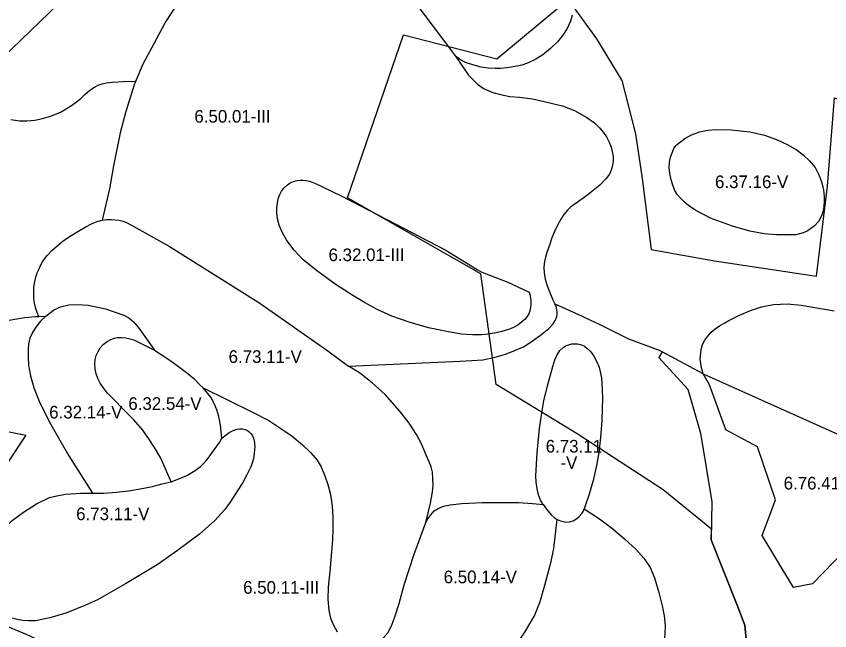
# Model space of a CAD drawing. Extents: x -555156 to -540209, y -1046851 to -1035695.
# Drawn here: x -543756 to -543112, y -1042439 to -1041952 of the extents above; entities that cross this region are included whole.
import ezdxf

# ---------------------------------------------------------------- set-up
doc = ezdxf.new("R2010")
doc.units = 0
for name, color, linetype in [('Vrstva 27', 7, 'Continuous'), ('Vrstva 28', 7, 'Continuous'), ('Vrstva 29', 7, 'Continuous')]:
    doc.layers.add(name, color=color, linetype=linetype)

msp = doc.modelspace()

# ---------------------------------------------------------------- linework, layer by layer
at = {"layer": 'Vrstva 28'}
for points in [[(-543661.16, -1042003.56), (-543654.93, -1041989.26), (-543646.67, -1041973.78), (-543637.98, -1041957.46), (-543626.17, -1041939.58), (-543615.15, -1041925.16), (-543606.25, -1041914.77), (-543599.26, -1041907.98), (-543590.36, -1041900.77), (-543579.76, -1041893.56), (-543571.71, -1041889.32), (-543562.81, -1041886.14), (-543553.69, -1041884.66), (-543543.31, -1041884.02), (-543533.35, -1041884.44)], [(-543533.35, -1041884.44), (-543521.27, -1041885.93), (-543510.46, -1041888.68), (-543496.68, -1041893.77), (-543483.12, -1041900.14), (-543470.82, -1041908.62), (-543458.74, -1041919.22), (-543443.48, -1041936.61), (-543408.19, -1041983.86)], [(-543315.68, -1041951.32), (-543317.13, -1041956.05), (-543319.8, -1041961.74), (-543323.07, -1041967.08), (-543327.43, -1041972.53), (-543332.87, -1041977.74), (-543339.05, -1041982.71), (-543344.5, -1041986.1), (-543351.16, -1041989.37), (-543355.64, -1041990.95), (-543362.43, -1041992.28), (-543367.39, -1041993.04), (-543372.51, -1041993.46), (-543376.66, -1041993.53), (-543382.34, -1041993.25), (-543387.87, -1041992.42), (-543394.45, -1041990.62), (-543400.19, -1041988.68), (-543404.14, -1041986.74), (-543408.19, -1041983.86)], [(-543408.19, -1041983.86), (-543397.78, -1041998.95), (-543390.63, -1042006.04), (-543385.31, -1042009.55), (-543378.4, -1042012.58), (-543372.47, -1042014.16), (-543364.96, -1042015.73), (-543357.33, -1042016.34), (-543347.04, -1042017.55), (-543336.74, -1042019.85), (-543323.42, -1042023.13), (-543313.97, -1042026.88), (-543304.04, -1042032.33), (-543298.09, -1042036.63), (-543294.11, -1042040.44), (-543290.93, -1042044.11), (-543288.51, -1042047.71), (-543286.36, -1042051.93), (-543284.84, -1042055.74), (-543283.94, -1042059.34), (-543283.39, -1042062.94), (-543283.39, -1042066.54), (-543283.73, -1042070.35), (-543284.77, -1042074.16), (-543286.16, -1042077.23), (-543288.72, -1042080.62), (-543293.77, -1042085.95), (-543304.29, -1042094.26), (-543316.96, -1042103.26), (-543319.49, -1042105.67), (-543322.32, -1042109.13), (-543324.68, -1042112.87), (-543327.31, -1042117.51), (-543329.73, -1042122.63), (-543331.73, -1042127.75), (-543333.4, -1042132.74), (-543335.82, -1042139.39), (-543336.84, -1042142.88), (-543337.6, -1042146.48), (-543338.02, -1042150.91), (-543337.95, -1042155.41), (-543337.12, -1042160.26), (-543335.52, -1042165.66), (-543332.88, -1042172.17), (-543330.94, -1042176.67), (-543329.36, -1042179.94)], [(-543760.04, -1042033.94), (-543753.26, -1042034.91), (-543747.32, -1042034.91), (-543741.15, -1042034.43), (-543734.97, -1042033.21), (-543727.83, -1042031.03), (-543720.8, -1042028.13), (-543716.32, -1042025.46), (-543711.96, -1042022.91), (-543708.03, -1042019.97), (-543704.64, -1042017.27), (-543701.6, -1042014.22), (-543699.45, -1042012.35), (-543696.61, -1042010.07), (-543693.78, -1042008.33), (-543690.87, -1042006.74), (-543687.89, -1042005.57), (-543684.23, -1042004.8), (-543679.59, -1042004.25), (-543670.8, -1042003.97), (-543661.16, -1042003.56)], [(-543661.16, -1042003.56), (-543662.14, -1042005.8), (-543669.13, -1042027.65), (-543673.58, -1042044.4), (-543678.67, -1042070.69), (-543682.06, -1042088.72), (-543687.78, -1042113.61)], [(-543145.04, -1042125.4), (-543154, -1042125.4), (-543163.81, -1042124.43), (-543174.95, -1042122.49), (-543188.88, -1042118.49), (-543206.2, -1042111.95), (-543217.83, -1042105.89), (-543223.64, -1042102.14), (-543227.15, -1042099.25), (-543229.78, -1042096.41), (-543232.48, -1042093.23), (-543234.35, -1042090.18), (-543235.87, -1042086.72), (-543237.26, -1042081.73), (-543238.43, -1042076.61), (-543238.85, -1042072.04), (-543238.71, -1042067.61), (-543237.95, -1042063.66), (-543236.64, -1042060.34), (-543235.11, -1042056.8), (-543233.66, -1042054.59), (-543232.24, -1042053.42), (-543226.54, -1042048.94), (-543221.22, -1042046.03), (-543215.04, -1042043.61), (-543208.38, -1042042.28), (-543201.23, -1042041.79), (-543189.73, -1042042.03)], [(-543189.73, -1042042.03), (-543174.95, -1042043.73), (-543163.57, -1042046.4), (-543154, -1042049.67), (-543145.52, -1042053.79), (-543138.5, -1042057.67), (-543132.81, -1042061.79), (-543127.84, -1042066.63), (-543123.36, -1042071.96), (-543120.21, -1042078.39), (-543118.15, -1042084.2), (-543116.82, -1042089.53), (-543116.22, -1042094.87), (-543116.22, -1042099.47), (-543116.82, -1042105.29), (-543118.03, -1042109.77), (-543120.7, -1042114.62), (-543123.85, -1042118.25), (-543129.17, -1042122.01), (-543132.81, -1042123.7), (-543138.74, -1042125.16), (-543145.04, -1042125.4)], [(-543526.23, -1042082.22), (-543523.7, -1042082.78), (-543521.65, -1042083.49), (-543518.92, -1042084.68), (-543514.01, -1042087.07), (-543498.1, -1042094.62), (-543455.82, -1042116.61), (-543416.16, -1042137.24), (-543390.95, -1042152.78), (-543387.19, -1042154.76), (-543366.66, -1042162.87), (-543349.78, -1042170.59), (-543349.26, -1042172.4), (-543348.82, -1042175.06), (-543348.54, -1042177.71), (-543348.5, -1042180.2), (-543348.78, -1042182.77), (-543349.26, -1042185.38), (-543350.09, -1042187.84), (-543351.43, -1042190.05), (-543353.25, -1042192.23), (-543355.46, -1042194.28), (-543358.77, -1042196.82), (-543362.09, -1042198.69), (-543366.24, -1042200.21), (-543371.43, -1042201.87), (-543377.24, -1042203.19), (-543382.36, -1042204.02), (-543387.42, -1042204.43), (-543394.54, -1042204.36), (-543403.26, -1042203.88), (-543413.56, -1042202.06), (-543429.42, -1042198.79), (-543444.68, -1042194.43), (-543458.37, -1042189.58), (-543470.12, -1042184.37), (-543480.05, -1042178.92), (-543489.4, -1042173.31), (-543502.48, -1042164.95), (-543517.98, -1042153.44), (-543528.88, -1042144.72), (-543535.91, -1042137.33), (-543541.63, -1042129.74), (-543545.37, -1042123.17), (-543547.58, -1042117.7), (-543548.97, -1042112.57), (-543549.45, -1042108.14), (-543549.45, -1042103.85), (-543549.04, -1042099.9), (-543548.14, -1042095.91), (-543547.07, -1042093.22), (-543545.81, -1042090.77), (-543543.91, -1042088.44), (-543541.18, -1042085.79), (-543538.85, -1042084.12), (-543536.2, -1042082.98), (-543533.43, -1042082.26), (-543530.82, -1042082.03)], [(-543530.82, -1042082.03), (-543528.61, -1042081.99), (-543526.23, -1042082.22)], [(-543737.89, -1042189.87), (-543739.16, -1042186.89), (-543740.47, -1042182.81), (-543741.44, -1042179.28), (-543741.86, -1042175.33), (-543741.99, -1042170.14), (-543741.79, -1042166.67), (-543741.16, -1042162.12), (-543740.25, -1042158.72), (-543739.14, -1042155.47), (-543738.03, -1042152.66), (-543736.65, -1042149.5), (-543735.07, -1042146.73), (-543733.13, -1042143.92), (-543731.24, -1042141.65), (-543727.5, -1042137.57), (-543724.25, -1042134.66), (-543719.89, -1042131.2), (-543716.01, -1042128.22), (-543711.03, -1042124.9), (-543705.84, -1042121.78), (-543700.79, -1042118.87), (-543696.22, -1042116.52), (-543691.65, -1042114.72), (-543687.78, -1042113.61)], [(-543687.78, -1042113.61), (-543684.18, -1042113.06), (-543680.72, -1042113.06), (-543677.4, -1042113.26)], [(-543677.4, -1042113.26), (-543674.7, -1042113.54), (-543671.17, -1042114.51), (-543667.93, -1042115.75), (-543635.29, -1042133.98), (-543563.87, -1042178.94), (-543509.01, -1042217.06), (-543492.66, -1042229.18)], [(-543732.44, -1042189.79), (-543726.39, -1042185.06), (-543720.82, -1042182.4), (-543714.03, -1042180.7), (-543707.13, -1042180.34), (-543698.9, -1042180.94)], [(-543698.9, -1042180.94), (-543685.09, -1042183.97), (-543670.56, -1042188.82), (-543666.79, -1042191.06), (-543663.05, -1042194.24), (-543659.31, -1042198.4), (-543653.92, -1042205.81), (-543646.3, -1042216.54)], [(-543492.66, -1042229.18), (-543404.36, -1042225.21), (-543395.23, -1042224.86), (-543386.37, -1042224.31), (-543376.61, -1042222.23), (-543369.41, -1042219.95), (-543362.29, -1042217.39), (-543353.71, -1042213.72), (-543346.3, -1042208.73), (-543340.7, -1042204.78), (-543334.12, -1042199.52), (-543330.82, -1042195.84), (-543329.24, -1042193.11), (-543328.49, -1042191.41), (-543327.93, -1042189.83), (-543327.7, -1042188.15), (-543327.7, -1042186.45), (-543327.85, -1042184.63), (-543328.13, -1042183.01), (-543328.68, -1042181.35), (-543329.36, -1042179.94)], [(-543329.36, -1042179.94), (-543308.42, -1042189.52)], [(-543211.97, -1042235.36), (-543212.56, -1042233.35), (-543213.39, -1042230.66), (-543213.99, -1042227.16), (-543214.27, -1042223.69), (-543213.99, -1042219.05), (-543213.5, -1042216.08), (-543212.47, -1042212.13), (-543210.67, -1042208.67), (-543208.24, -1042205.48), (-543205.68, -1042202.37), (-543202.5, -1042199.67), (-543199.18, -1042197.38), (-543194.96, -1042194.89), (-543191.67, -1042193.06), (-543183.37, -1042188.91), (-543174.47, -1042185.1), (-543165.78, -1042182.34), (-543156.45, -1042180.43), (-543145.22, -1042180.01), (-543134.41, -1042180.86)], [(-543134.41, -1042180.86), (-543108.33, -1042185.51)], [(-543308.42, -1042189.52), (-543306.33, -1042190.48), (-543297.84, -1042194.36), (-543294.27, -1042196.13), (-543271.24, -1042207.61), (-543246.95, -1042216.7), (-543244.59, -1042217.88)], [(-543763.08, -1042193.18), (-543755.21, -1042191.73), (-543748.91, -1042190.76), (-543740.56, -1042189.91), (-543737.89, -1042189.87)], [(-543736.5, -1042193.59), (-543738.65, -1042196.23), (-543740.86, -1042199.27), (-543742.87, -1042202.67), (-543744.95, -1042207.17), (-543746.12, -1042211.81), (-543746.47, -1042216.17), (-543746.47, -1042221.98), (-543745.98, -1042228.42), (-543744.6, -1042237.01), (-543741.88, -1042246.33), (-543737.15, -1042258.33), (-543728.43, -1042275.41), (-543714.26, -1042300.25), (-543695.4, -1042329.79)], [(-543737.89, -1042189.87), (-543732.44, -1042189.79)], [(-543732.44, -1042189.79), (-543736.5, -1042193.59)], [(-543633.27, -1042320.83), (-543641.38, -1042302.04), (-543646.23, -1042293.67), (-543650.72, -1042286.81), (-543655.57, -1042280.03), (-543662.77, -1042271.79), (-543670.09, -1042264.49), (-543679.71, -1042254.52), (-543683.52, -1042250.57), (-543686.98, -1042246.28), (-543689.4, -1042242.68), (-543691.27, -1042238.94), (-543692.45, -1042235.34), (-543693.28, -1042231.39), (-543693.69, -1042227.65), (-543693.34, -1042224.12), (-543692.58, -1042220.8), (-543691.06, -1042217.61), (-543689.4, -1042214.84), (-543686.91, -1042212.14), (-543683.86, -1042209.79), (-543681.37, -1042208.4), (-543678.33, -1042207.23), (-543675.56, -1042206.54), (-543672.31, -1042206.47), (-543668.99, -1042206.81)], [(-543668.99, -1042206.81), (-543665.8, -1042207.57), (-543662.76, -1042208.54), (-543658.47, -1042210.55), (-543653.62, -1042212.97), (-543646.3, -1042216.54)], [(-543338.76, -1042338.77), (-543340.69, -1042335.37), (-543342.27, -1042331.25), (-543343.36, -1042326.41), (-543344.21, -1042321.2), (-543344.58, -1042316.11), (-543343.49, -1042297.82), (-543341.55, -1042278.67), (-543339.85, -1042266.19), (-543338.23, -1042256.81), (-543335.19, -1042244.9), (-543331.03, -1042229.52), (-543329.44, -1042224.19), (-543327.85, -1042220.73), (-543325.36, -1042216.92), (-543322.87, -1042214.5), (-543320.52, -1042213.04), (-543318.51, -1042212.28), (-543315.88, -1042211.66), (-543313.6, -1042211.52), (-543311.45, -1042211.59)], [(-543311.45, -1042211.59), (-543308.34, -1042212.35), (-543305.91, -1042213.53), (-543303.91, -1042215.19), (-543301.42, -1042217.48), (-543298.72, -1042220.87), (-543296.23, -1042225.72), (-543294.43, -1042230.15), (-543293.18, -1042234.92), (-543292.49, -1042238.8), (-543292.19, -1042242.63), (-543291.83, -1042254.26), (-543292.32, -1042272.2), (-543293.16, -1042285.89), (-543294.5, -1042297.64), (-543296.43, -1042307.94), (-543298.98, -1042319.7), (-543302.37, -1042330.6), (-543306.34, -1042342.17)], [(-543646.3, -1042216.54), (-543634.28, -1042224.54), (-543627.36, -1042229.67), (-543620.92, -1042234.37), (-543615.25, -1042239.15), (-543610.33, -1042244), (-543607.89, -1042246.43)], [(-543244.59, -1042217.88), (-543247.14, -1042222.41), (-543224.11, -1042247.37), (-543214.05, -1042282.33), (-543205.04, -1042336.81), (-543205.6, -1042366.71), (-543185.21, -1042418.55), (-543178.94, -1042434.51), (-543177.97, -1042445.51), (-543180.87, -1042470.03), (-543175.77, -1042470.5), (-543183.08, -1042495.73), (-543185.4, -1042500.78), (-543188.89, -1042500.08), (-543198.36, -1042525.01), (-543213.09, -1042545.98), (-543228.37, -1042561.85), (-543229.71, -1042564.4), (-543237.68, -1042579.56), (-543221.29, -1042590.89)], [(-543211.97, -1042235.36), (-543244.59, -1042217.88)], [(-543431.47, -1042353.05), (-543427.75, -1042337.7), (-543427.06, -1042333.41), (-543426.23, -1042328.77), (-543425.82, -1042323.44), (-543425.89, -1042317.97), (-543426.37, -1042313.12), (-543427.41, -1042309.11), (-543429.21, -1042304.6), (-543431.08, -1042300.24), (-543433.08, -1042295.33), (-543435.23, -1042290.27), (-543439.01, -1042283.46), (-543444.7, -1042274.5), (-543452.33, -1042264.56), (-543463.72, -1042251.6), (-543474.01, -1042242.39), (-543484.19, -1042234.63), (-543492.66, -1042229.18)], [(-543028.48, -1042317.84), (-543040.73, -1042330.31), (-543051.61, -1042343.83), (-543073.88, -1042355.42), (-543090.71, -1042357.86), (-543094.07, -1042367.08), (-543099.86, -1042375.17), (-543125.43, -1042401.77), (-543140.44, -1042404.67), (-543165.41, -1042363.31), (-543154.81, -1042335.03), (-543169.11, -1042293.13), (-543194.16, -1042279.71), (-543207.13, -1042243.97), (-543211.97, -1042235.36)], [(-543211.97, -1042235.36), (-543028.48, -1042317.84)], [(-543593.05, -1042286.39), (-543594.02, -1042276.09), (-543595.48, -1042269.18), (-543597.05, -1042263.73), (-543598.99, -1042258.76), (-543601.65, -1042253.91), (-543607.89, -1042246.43)], [(-543607.89, -1042246.43), (-543569.21, -1042265.55)], [(-543569.21, -1042265.55), (-543555.77, -1042272.34), (-543543.29, -1042280.82), (-543537.36, -1042284.82), (-543529.12, -1042291.48), (-543522.83, -1042297.66), (-543517.62, -1042303.84), (-543514.47, -1042309.05), (-543511.56, -1042316.2), (-543509.26, -1042322.86), (-543507.08, -1042330.86), (-543505.63, -1042340.19), (-543505.15, -1042348.55), (-543505.15, -1042357.76), (-543505.5, -1042366.86), (-543507.56, -1042391.83), (-543508.89, -1042404.31), (-543509.13, -1042413.88), (-543508.41, -1042422.73), (-543507.08, -1042428.9), (-543505.02, -1042433.99), (-543501.83, -1042439.72)], [(-543574.64, -1042279.39), (-543572.78, -1042280.19), (-543571.4, -1042281.29), (-543569.82, -1042282.84), (-543568.79, -1042284.54), (-543568.08, -1042286.36), (-543567.49, -1042288.38), (-543567.29, -1042290.2), (-543567.01, -1042293.01), (-543567.05, -1042295.26), (-543567.38, -1042298.78), (-543568.08, -1042302.38), (-543568.91, -1042305.98), (-543570.08, -1042309.1), (-543573.13, -1042315.4), (-543576.31, -1042321.49), (-543580.26, -1042327.58), (-543586.47, -1042337.07), (-543590.71, -1042342.77), (-543598.7, -1042351.49), (-543610.81, -1042362.4), (-543628.01, -1042375.36), (-543644.36, -1042386.63), (-543669.31, -1042401.78), (-543691.47, -1042414.26), (-543700.99, -1042418.62), (-543716.49, -1042424.8), (-543729.32, -1042428.56), (-543740.59, -1042430.98), (-543746.09, -1042431.07), (-543750.93, -1042430.79), (-543755.09, -1042430.03), (-543758.82, -1042428.92)], [(-543593.05, -1042286.39), (-543589.51, -1042283.55), (-543587.26, -1042281.93), (-543585, -1042280.78), (-543582.75, -1042279.79), (-543580.77, -1042279.2), (-543578.72, -1042278.88), (-543576.7, -1042278.88), (-543574.64, -1042279.39)], [(-543633.27, -1042320.83), (-543625.76, -1042318.04), (-543620.19, -1042315.49), (-543614.02, -1042311.86), (-543610.02, -1042308.83), (-543606.02, -1042304.83), (-543603.99, -1042302.2), (-543601.15, -1042298.32), (-543597.07, -1042292.65), (-543594.99, -1042289.74), (-543593.05, -1042286.39)], [(-543695.4, -1042329.79), (-543686.44, -1042329.79), (-543676.63, -1042329.19), (-543666.94, -1042328.1), (-543657.62, -1042326.52), (-543647.93, -1042324.46), (-543640.3, -1042322.52), (-543633.27, -1042320.83)], [(-543766.5, -1042425.67), (-543770.1, -1042423.18), (-543773.22, -1042420.48), (-543776.82, -1042416.74), (-543779.24, -1042412.79), (-543780.35, -1042409.74), (-543781.94, -1042403.72), (-543782.7, -1042398.6), (-543782.49, -1042393.54), (-543781.53, -1042386.85), (-543780.2, -1042381.52), (-543778.14, -1042376.55), (-543774.14, -1042370.25), (-543769.18, -1042362.37), (-543764.33, -1042356.56), (-543759, -1042351.47), (-543750.16, -1042344.8), (-543739.87, -1042338.38), (-543729.33, -1042333.41), (-543723.62, -1042331.97), (-543716.84, -1042330.76), (-543704.6, -1042329.79), (-543695.4, -1042329.79)], [(-543431.47, -1042353.05), (-543429.96, -1042350.1), (-543427.66, -1042346.95), (-543424.87, -1042343.93), (-543421.72, -1042341.87), (-543417.61, -1042340.17), (-543412.4, -1042339.08), (-543402.95, -1042338.11), (-543386.84, -1042337.14), (-543371.46, -1042337.14), (-543358.26, -1042337.26)], [(-543358.26, -1042337.26), (-543347.12, -1042337.99), (-543338.76, -1042338.77)], [(-543338.76, -1042338.77), (-543335.97, -1042342.64), (-543332.34, -1042346.88), (-543329.84, -1042349.09), (-543327.47, -1042350.59)], [(-543327.47, -1042350.59), (-543324.94, -1042351.86), (-543320.83, -1042352.93), (-543317.9, -1042352.65), (-543314.86, -1042351.7), (-543312.13, -1042350.04), (-543310.11, -1042348.34), (-543308.17, -1042346), (-543306.87, -1042344.1), (-543306.34, -1042342.17)], [(-543306.34, -1042342.17), (-543294.11, -1042350.17)], [(-543294.11, -1042350.17), (-543283.46, -1042358.04), (-543274.13, -1042366.28), (-543265.41, -1042374.16), (-543258.87, -1042381.31), (-543253.91, -1042388.7), (-543250.42, -1042397.03), (-543247.03, -1042408.54), (-543244.37, -1042419.08), (-543242.92, -1042427.08), (-543242.19, -1042434.59), (-543242.31, -1042441.62), (-543243.28, -1042447.92), (-543244.37, -1042453.25), (-543245.82, -1042459.67), (-543247.4, -1042463.79), (-543249.7, -1042468.64), (-543252.85, -1042474.09), (-543256.72, -1042479.3), (-543261.32, -1042484.51), (-543269.07, -1042492.79), (-543289.89, -1042513.14), (-543367.72, -1042592.26)], [(-543470.32, -1042448.88), (-543465.5, -1042444.9), (-543461.62, -1042440.42), (-543458.59, -1042434.48), (-543455.81, -1042426.97), (-543452.66, -1042417.15), (-543448.66, -1042402.37), (-543440.79, -1042378.14), (-543431.47, -1042353.05)], [(-543370.54, -1042466.34), (-543360.25, -1042450.83), (-543353.1, -1042439.81), (-543345.49, -1042427), (-543341.01, -1042415.73), (-543337.38, -1042402.77), (-543332.29, -1042383.98), (-543330.23, -1042373.8), (-543327.47, -1042350.59)]]:
    msp.add_lwpolyline(points, dxfattribs=at)
at = {"layer": 'Vrstva 29'}
for points in [[(-543060.307008, -1042033.329996), (-543036.606999, -1042000.406997), (-543035.205002, -1041969.552007), (-543047.345004, -1041961.404005), (-543112.527992, -1041935.279008), (-543197.320006, -1041897.844005), (-543306.637991, -1041841.744998), (-543312.228998, -1041905.962998), (-543315.093996, -1041944.183994), (-543296.347991, -1041969.943005), (-543276.502999, -1042002.945003), (-543265.462002, -1042045.301004), (-543260.400007, -1042080.712001), (-543253.232999, -1042136.973997), (-543203.009001, -1042145.861006), (-543122.192005, -1042157.931992), (-543113.627991, -1042086.605005), (-543108.014993, -1042016.779993), (-543060.307008, -1042033.329996)], [(-543678.559001, -1041899.701006), (-543737.071999, -1041956.557991), (-543796.091003, -1042013.368007), (-543793.823995, -1042080.887994), (-543799.702006, -1042148.137997), (-543806.402996, -1042272.415009), (-543748.249997, -1042283.844996), (-543763.8451, -1042307.420507), (-543779.24, -1042348.49), (-543788.573719, -1042344.469722), (-543832.654991, -1042406.291991), (-543747.419006, -1042441.730009), (-543646.369004, -1042488.114995), (-543571.098993, -1042518.264998), (-543487.431992, -1042513.782999), (-543418.474993, -1042516.304998), (-543330.975997, -1042544.056998), (-543226.944, -1042575.176006), (-543180.376133, -1042486.397776)], [(-543180.376133, -1042486.397776), (-543175.77, -1042470.5), (-543180.87, -1042470.03), (-543177.97, -1042445.51), (-543178.94, -1042434.51), (-543185.21, -1042418.55), (-543205.6, -1042366.71), (-543205.443591, -1042358.358898), (-543243.738993, -1042327.300002), (-543311.772004, -1042282.802003), (-543375.984994, -1042243.767994), (-543388.090995, -1042156.186002), (-543493.434994, -1042095.878002), (-543449.251997, -1041966.777004), (-543375.226998, -1041985.846005), (-543322.264006, -1041941.712996)]]:
    msp.add_lwpolyline(points, dxfattribs=at)

# ---------------------------------------------------------------- texts
at = {"layer": 'Vrstva 27'}
for s, p in [('6.50.01-III', (-543614.766548, -1042036.42)), ('6.37.16-V', (-543202.637974, -1042088.27)), ('6.32.01-III', (-543508.571963, -1042146.09)), ('6.73.11-V', (-543587.701006, -1042226.69)), ('6.32.54-V', (-543667.050884, -1042263.9)), ('6.32.14-V', (-543729.710884, -1042270.7)), ('6.73.11', (-543336.683394, -1042297.68)), ('-V', (-543324.987227, -1042310.68)), ('6.76.41-V', (-543148.321006, -1042326.93)), ('6.73.11-V', (-543708.361006, -1042351.24)), ('6.50.14-V', (-543417.450884, -1042401.18)), ('6.50.11-III', (-543576.196548, -1042409.49))]:
    msp.add_text(s, height=10, dxfattribs=at).set_placement(p)

doc.saveas('drawing.dxf')
